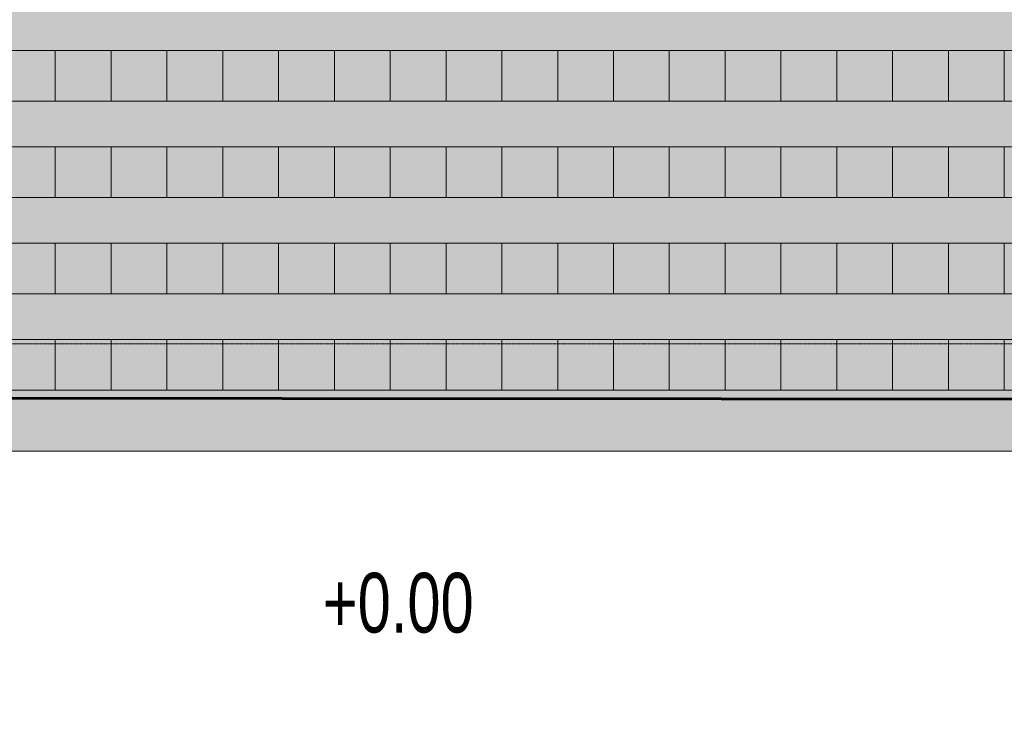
# Model space of a CAD drawing. Header units: millimetres. Extents: x -409347 to -76892, y 286088 to 1850972.
# Tile 316 of 364: x -249462 to -239762, y 1293501 to 1300498. Entities that reach past the tile are written whole.
import ezdxf

# ---------------------------------------------------------------- set-up
doc = ezdxf.new("R2010")
doc.units = ezdxf.units.MM
doc.linetypes.add('DGN Style 2', pattern=[3.08948, 1.853688, -1.235792])
doc.linetypes.add('DGN Style 4', pattern=[4.946257, 2.471584, -1.235792, 0.003089, -1.235792])
for name, color, linetype, lineweight in [('A_BU_CONCRETE_S_FILL', 7, 'Continuous', 0), ('A_P_MOEB_FES_X_X', 125, 'Continuous', 0), ('A_P_MOEB_LOS_X_S', 18, 'Continuous', 0), ('A_P_TEXT_100_X_T', 80, 'Continuous', 0), ('A_P_WAND_BET_A_X', 25, 'Continuous', 0), ('A_P_WAND_BET_V_X', 131, 'DGN Style 2', 0)]:
    doc.layers.add(name, color=color, linetype=linetype, lineweight=lineweight)
doc.layers.add('A_P_ACHS_HAR_X_X', color=70, linetype='DGN Style 4', lineweight=0, transparency=0.7)
doc.styles.add('HPP200-35', font='arial.ttf', dxfattribs={"width": 0.714286, "height": 0.7})

msp = doc.modelspace()

# ---------------------------------------------------------------- hatches: boundary and pattern name
at = {"layer": 'A_BU_CONCRETE_S_FILL', "lineweight": 60, "true_color": 0xa953a0, "transparency": 33554470}
h = msp.add_hatch(color=215, dxfattribs=at)
h.dxf.hatch_style = 1
h.paths.add_polyline_path([(-228236.2, 1331944), (-272338.9, 1331944), (-272341.5, 1316894.1), (-255536.9, 1316894.1), (-255536.9, 1296770), (-233895, 1296752.5), (-233878.8, 1308639.6), (-228286.9, 1308639.6)])
at = {"layer": 'A_BU_CONCRETE_S_FILL', "ltscale": 4.744342}
msp.add_hatch(color=256, dxfattribs=at).paths.add_polyline_path([(-255836.9, 1296244.1), (-255836.9, 1296844.1), (-255836.9, 1311594.1), (-255536.9, 1311594.1), (-255536.9, 1296844.1), (-233886.9, 1296844.1), (-233886.9, 1311594.1), (-233586.9, 1311594.1), (-233586.9, 1296844.1), (-233586.9, 1296244.1)], flags=0)
at = {"layer": 'A_P_MOEB_LOS_X_S', "extrusion": (0, 0, -1)}
for points in [[(249111.9, 1299694.1), (249661.9, 1299694.1), (249661.9, 1300194.1), (249111.9, 1300194.1)], [(248561.9, 1299694.1), (249111.9, 1299694.1), (249111.9, 1300194.1), (248561.9, 1300194.1)], [(248011.9, 1299694.1), (248561.9, 1299694.1), (248561.9, 1300194.1), (248011.9, 1300194.1)], [(247461.9, 1299694.1), (248011.9, 1299694.1), (248011.9, 1300194.1), (247461.9, 1300194.1)], [(246911.9, 1299694.1), (247461.9, 1299694.1), (247461.9, 1300194.1), (246911.9, 1300194.1)], [(246361.9, 1299694.1), (246911.9, 1299694.1), (246911.9, 1300194.1), (246361.9, 1300194.1)], [(245811.9, 1299694.1), (246361.9, 1299694.1), (246361.9, 1300194.1), (245811.9, 1300194.1)], [(245261.9, 1299694.1), (245811.9, 1299694.1), (245811.9, 1300194.1), (245261.9, 1300194.1)], [(244711.9, 1299694.1), (245261.9, 1299694.1), (245261.9, 1300194.1), (244711.9, 1300194.1)], [(244161.9, 1299694.1), (244711.9, 1299694.1), (244711.9, 1300194.1), (244161.9, 1300194.1)], [(243611.9, 1299694.1), (244161.9, 1299694.1), (244161.9, 1300194.1), (243611.9, 1300194.1)], [(243061.9, 1299694.1), (243611.9, 1299694.1), (243611.9, 1300194.1), (243061.9, 1300194.1)], [(242511.9, 1299694.1), (243061.9, 1299694.1), (243061.9, 1300194.1), (242511.9, 1300194.1)], [(241961.9, 1299694.1), (242511.9, 1299694.1), (242511.9, 1300194.1), (241961.9, 1300194.1)], [(241411.9, 1299694.1), (241961.9, 1299694.1), (241961.9, 1300194.1), (241411.9, 1300194.1)], [(240861.9, 1299694.1), (241411.9, 1299694.1), (241411.9, 1300194.1), (240861.9, 1300194.1)], [(240311.9, 1299694.1), (240861.9, 1299694.1), (240861.9, 1300194.1), (240311.9, 1300194.1)], [(239761.9, 1299694.1), (240311.9, 1299694.1), (240311.9, 1300194.1), (239761.9, 1300194.1)], [(239211.9, 1299694.1), (239761.9, 1299694.1), (239761.9, 1300194.1), (239211.9, 1300194.1)], [(249111.9, 1298744.1), (249661.9, 1298744.1), (249661.9, 1299244.1), (249111.9, 1299244.1)], [(248561.9, 1298744.1), (249111.9, 1298744.1), (249111.9, 1299244.1), (248561.9, 1299244.1)], [(248011.9, 1298744.1), (248561.9, 1298744.1), (248561.9, 1299244.1), (248011.9, 1299244.1)], [(247461.9, 1298744.1), (248011.9, 1298744.1), (248011.9, 1299244.1), (247461.9, 1299244.1)], [(246911.9, 1298744.1), (247461.9, 1298744.1), (247461.9, 1299244.1), (246911.9, 1299244.1)], [(246361.9, 1298744.1), (246911.9, 1298744.1), (246911.9, 1299244.1), (246361.9, 1299244.1)], [(245811.9, 1298744.1), (246361.9, 1298744.1), (246361.9, 1299244.1), (245811.9, 1299244.1)], [(245261.9, 1298744.1), (245811.9, 1298744.1), (245811.9, 1299244.1), (245261.9, 1299244.1)], [(244711.9, 1298744.1), (245261.9, 1298744.1), (245261.9, 1299244.1), (244711.9, 1299244.1)], [(244161.9, 1298744.1), (244711.9, 1298744.1), (244711.9, 1299244.1), (244161.9, 1299244.1)], [(243611.9, 1298744.1), (244161.9, 1298744.1), (244161.9, 1299244.1), (243611.9, 1299244.1)], [(243061.9, 1298744.1), (243611.9, 1298744.1), (243611.9, 1299244.1), (243061.9, 1299244.1)], [(242511.9, 1298744.1), (243061.9, 1298744.1), (243061.9, 1299244.1), (242511.9, 1299244.1)], [(241961.9, 1298744.1), (242511.9, 1298744.1), (242511.9, 1299244.1), (241961.9, 1299244.1)], [(241411.9, 1298744.1), (241961.9, 1298744.1), (241961.9, 1299244.1), (241411.9, 1299244.1)], [(240861.9, 1298744.1), (241411.9, 1298744.1), (241411.9, 1299244.1), (240861.9, 1299244.1)], [(240311.9, 1298744.1), (240861.9, 1298744.1), (240861.9, 1299244.1), (240311.9, 1299244.1)], [(239761.9, 1298744.1), (240311.9, 1298744.1), (240311.9, 1299244.1), (239761.9, 1299244.1)], [(239211.9, 1298744.1), (239761.9, 1298744.1), (239761.9, 1299244.1), (239211.9, 1299244.1)], [(249111.9, 1297794.1), (249661.9, 1297794.1), (249661.9, 1298294.1), (249111.9, 1298294.1)], [(248561.9, 1297794.1), (249111.9, 1297794.1), (249111.9, 1298294.1), (248561.9, 1298294.1)], [(248011.9, 1297794.1), (248561.9, 1297794.1), (248561.9, 1298294.1), (248011.9, 1298294.1)], [(247461.9, 1297794.1), (248011.9, 1297794.1), (248011.9, 1298294.1), (247461.9, 1298294.1)], [(246911.9, 1297794.1), (247461.9, 1297794.1), (247461.9, 1298294.1), (246911.9, 1298294.1)], [(246361.9, 1297794.1), (246911.9, 1297794.1), (246911.9, 1298294.1), (246361.9, 1298294.1)], [(245811.9, 1297794.1), (246361.9, 1297794.1), (246361.9, 1298294.1), (245811.9, 1298294.1)], [(245261.9, 1297794.1), (245811.9, 1297794.1), (245811.9, 1298294.1), (245261.9, 1298294.1)], [(244711.9, 1297794.1), (245261.9, 1297794.1), (245261.9, 1298294.1), (244711.9, 1298294.1)], [(244161.9, 1297794.1), (244711.9, 1297794.1), (244711.9, 1298294.1), (244161.9, 1298294.1)], [(243611.9, 1297794.1), (244161.9, 1297794.1), (244161.9, 1298294.1), (243611.9, 1298294.1)], [(243061.9, 1297794.1), (243611.9, 1297794.1), (243611.9, 1298294.1), (243061.9, 1298294.1)], [(242511.9, 1297794.1), (243061.9, 1297794.1), (243061.9, 1298294.1), (242511.9, 1298294.1)], [(241961.9, 1297794.1), (242511.9, 1297794.1), (242511.9, 1298294.1), (241961.9, 1298294.1)], [(241411.9, 1297794.1), (241961.9, 1297794.1), (241961.9, 1298294.1), (241411.9, 1298294.1)], [(240861.9, 1297794.1), (241411.9, 1297794.1), (241411.9, 1298294.1), (240861.9, 1298294.1)], [(240311.9, 1297794.1), (240861.9, 1297794.1), (240861.9, 1298294.1), (240311.9, 1298294.1)], [(239761.9, 1297794.1), (240311.9, 1297794.1), (240311.9, 1298294.1), (239761.9, 1298294.1)], [(239211.9, 1297794.1), (239761.9, 1297794.1), (239761.9, 1298294.1), (239211.9, 1298294.1)], [(249111.9, 1296844.1), (249661.9, 1296844.1), (249661.9, 1297344.1), (249111.9, 1297344.1)], [(248561.9, 1296844.1), (249111.9, 1296844.1), (249111.9, 1297344.1), (248561.9, 1297344.1)], [(248011.9, 1296844.1), (248561.9, 1296844.1), (248561.9, 1297344.1), (248011.9, 1297344.1)], [(247461.9, 1296844.1), (248011.9, 1296844.1), (248011.9, 1297344.1), (247461.9, 1297344.1)], [(246911.9, 1296844.1), (247461.9, 1296844.1), (247461.9, 1297344.1), (246911.9, 1297344.1)], [(246361.9, 1296844.1), (246911.9, 1296844.1), (246911.9, 1297344.1), (246361.9, 1297344.1)], [(245811.9, 1296844.1), (246361.9, 1296844.1), (246361.9, 1297344.1), (245811.9, 1297344.1)], [(245261.9, 1296844.1), (245811.9, 1296844.1), (245811.9, 1297344.1), (245261.9, 1297344.1)], [(244711.9, 1296844.1), (245261.9, 1296844.1), (245261.9, 1297344.1), (244711.9, 1297344.1)], [(244161.9, 1296844.1), (244711.9, 1296844.1), (244711.9, 1297344.1), (244161.9, 1297344.1)], [(243611.9, 1296844.1), (244161.9, 1296844.1), (244161.9, 1297344.1), (243611.9, 1297344.1)], [(243061.9, 1296844.1), (243611.9, 1296844.1), (243611.9, 1297344.1), (243061.9, 1297344.1)], [(242511.9, 1296844.1), (243061.9, 1296844.1), (243061.9, 1297344.1), (242511.9, 1297344.1)], [(241961.9, 1296844.1), (242511.9, 1296844.1), (242511.9, 1297344.1), (241961.9, 1297344.1)], [(241411.9, 1296844.1), (241961.9, 1296844.1), (241961.9, 1297344.1), (241411.9, 1297344.1)], [(240861.9, 1296844.1), (241411.9, 1296844.1), (241411.9, 1297344.1), (240861.9, 1297344.1)], [(240311.9, 1296844.1), (240861.9, 1296844.1), (240861.9, 1297344.1), (240311.9, 1297344.1)], [(239761.9, 1296844.1), (240311.9, 1296844.1), (240311.9, 1297344.1), (239761.9, 1297344.1)], [(239211.9, 1296844.1), (239761.9, 1296844.1), (239761.9, 1297344.1), (239211.9, 1297344.1)]]:
    msp.add_hatch(color=256, dxfattribs=at).paths.add_polyline_path(points)

# ---------------------------------------------------------------- linework, layer by layer
at = {"color": 215, "lineweight": 60, "true_color": 0xa953a0}
msp.add_lwpolyline([(-272341.5, 1316894.1), (-272338.9, 1331944), (-228236.2, 1331944), (-228286.9, 1308639.6), (-233878.8, 1308639.6), (-233895, 1296752.5), (-255536.9, 1296770), (-255536.9, 1316894.1), (-272341.5, 1316894.1)], dxfattribs=at)
at = {"layer": 'A_BU_CONCRETE_S_FILL', "ltscale": 4.744342}
for p, q in [((-233886.9, 1296844.1), (-255536.9, 1296844.1)), ((-255836.9, 1296244.1), (-233586.9, 1296244.1))]:
    msp.add_line(p, q, dxfattribs=at)
at = {"layer": 'A_P_ACHS_HAR_X_X', "ltscale": 0.000466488, "transparency": 33554477}
msp.add_line((-218488.7, 1297301.6), (-308488.7, 1297301.6), dxfattribs=at)
at = {"layer": 'A_P_MOEB_FES_X_X', "ltscale": 10}
for points in [[(-249111.9, 1299694.1), (-249661.9, 1299694.1), (-249661.9, 1300194.1), (-249111.9, 1300194.1)], [(-248561.9, 1299694.1), (-249111.9, 1299694.1), (-249111.9, 1300194.1), (-248561.9, 1300194.1)], [(-248011.9, 1299694.1), (-248561.9, 1299694.1), (-248561.9, 1300194.1), (-248011.9, 1300194.1)], [(-247461.9, 1299694.1), (-248011.9, 1299694.1), (-248011.9, 1300194.1), (-247461.9, 1300194.1)], [(-246911.9, 1299694.1), (-247461.9, 1299694.1), (-247461.9, 1300194.1), (-246911.9, 1300194.1)], [(-246361.9, 1299694.1), (-246911.9, 1299694.1), (-246911.9, 1300194.1), (-246361.9, 1300194.1)], [(-245811.9, 1299694.1), (-246361.9, 1299694.1), (-246361.9, 1300194.1), (-245811.9, 1300194.1)], [(-245261.9, 1299694.1), (-245811.9, 1299694.1), (-245811.9, 1300194.1), (-245261.9, 1300194.1)], [(-244711.9, 1299694.1), (-245261.9, 1299694.1), (-245261.9, 1300194.1), (-244711.9, 1300194.1)], [(-244161.9, 1299694.1), (-244711.9, 1299694.1), (-244711.9, 1300194.1), (-244161.9, 1300194.1)], [(-243611.9, 1299694.1), (-244161.9, 1299694.1), (-244161.9, 1300194.1), (-243611.9, 1300194.1)], [(-243061.9, 1299694.1), (-243611.9, 1299694.1), (-243611.9, 1300194.1), (-243061.9, 1300194.1)], [(-242511.9, 1299694.1), (-243061.9, 1299694.1), (-243061.9, 1300194.1), (-242511.9, 1300194.1)], [(-241961.9, 1299694.1), (-242511.9, 1299694.1), (-242511.9, 1300194.1), (-241961.9, 1300194.1)], [(-241411.9, 1299694.1), (-241961.9, 1299694.1), (-241961.9, 1300194.1), (-241411.9, 1300194.1)], [(-240861.9, 1299694.1), (-241411.9, 1299694.1), (-241411.9, 1300194.1), (-240861.9, 1300194.1)], [(-240311.9, 1299694.1), (-240861.9, 1299694.1), (-240861.9, 1300194.1), (-240311.9, 1300194.1)], [(-239761.9, 1299694.1), (-240311.9, 1299694.1), (-240311.9, 1300194.1), (-239761.9, 1300194.1)], [(-239211.9, 1299694.1), (-239761.9, 1299694.1), (-239761.9, 1300194.1), (-239211.9, 1300194.1)], [(-249111.9, 1298744.1), (-249661.9, 1298744.1), (-249661.9, 1299244.1), (-249111.9, 1299244.1)], [(-248561.9, 1298744.1), (-249111.9, 1298744.1), (-249111.9, 1299244.1), (-248561.9, 1299244.1)], [(-248011.9, 1298744.1), (-248561.9, 1298744.1), (-248561.9, 1299244.1), (-248011.9, 1299244.1)], [(-247461.9, 1298744.1), (-248011.9, 1298744.1), (-248011.9, 1299244.1), (-247461.9, 1299244.1)], [(-246911.9, 1298744.1), (-247461.9, 1298744.1), (-247461.9, 1299244.1), (-246911.9, 1299244.1)], [(-246361.9, 1298744.1), (-246911.9, 1298744.1), (-246911.9, 1299244.1), (-246361.9, 1299244.1)], [(-245811.9, 1298744.1), (-246361.9, 1298744.1), (-246361.9, 1299244.1), (-245811.9, 1299244.1)], [(-245261.9, 1298744.1), (-245811.9, 1298744.1), (-245811.9, 1299244.1), (-245261.9, 1299244.1)], [(-244711.9, 1298744.1), (-245261.9, 1298744.1), (-245261.9, 1299244.1), (-244711.9, 1299244.1)], [(-244161.9, 1298744.1), (-244711.9, 1298744.1), (-244711.9, 1299244.1), (-244161.9, 1299244.1)], [(-243611.9, 1298744.1), (-244161.9, 1298744.1), (-244161.9, 1299244.1), (-243611.9, 1299244.1)], [(-243061.9, 1298744.1), (-243611.9, 1298744.1), (-243611.9, 1299244.1), (-243061.9, 1299244.1)], [(-242511.9, 1298744.1), (-243061.9, 1298744.1), (-243061.9, 1299244.1), (-242511.9, 1299244.1)], [(-241961.9, 1298744.1), (-242511.9, 1298744.1), (-242511.9, 1299244.1), (-241961.9, 1299244.1)], [(-241411.9, 1298744.1), (-241961.9, 1298744.1), (-241961.9, 1299244.1), (-241411.9, 1299244.1)], [(-240861.9, 1298744.1), (-241411.9, 1298744.1), (-241411.9, 1299244.1), (-240861.9, 1299244.1)], [(-240311.9, 1298744.1), (-240861.9, 1298744.1), (-240861.9, 1299244.1), (-240311.9, 1299244.1)], [(-239761.9, 1298744.1), (-240311.9, 1298744.1), (-240311.9, 1299244.1), (-239761.9, 1299244.1)], [(-239211.9, 1298744.1), (-239761.9, 1298744.1), (-239761.9, 1299244.1), (-239211.9, 1299244.1)], [(-249111.9, 1297794.1), (-249661.9, 1297794.1), (-249661.9, 1298294.1), (-249111.9, 1298294.1)], [(-248561.9, 1297794.1), (-249111.9, 1297794.1), (-249111.9, 1298294.1), (-248561.9, 1298294.1)], [(-248011.9, 1297794.1), (-248561.9, 1297794.1), (-248561.9, 1298294.1), (-248011.9, 1298294.1)], [(-247461.9, 1297794.1), (-248011.9, 1297794.1), (-248011.9, 1298294.1), (-247461.9, 1298294.1)], [(-246911.9, 1297794.1), (-247461.9, 1297794.1), (-247461.9, 1298294.1), (-246911.9, 1298294.1)], [(-246361.9, 1297794.1), (-246911.9, 1297794.1), (-246911.9, 1298294.1), (-246361.9, 1298294.1)], [(-245811.9, 1297794.1), (-246361.9, 1297794.1), (-246361.9, 1298294.1), (-245811.9, 1298294.1)], [(-245261.9, 1297794.1), (-245811.9, 1297794.1), (-245811.9, 1298294.1), (-245261.9, 1298294.1)], [(-244711.9, 1297794.1), (-245261.9, 1297794.1), (-245261.9, 1298294.1), (-244711.9, 1298294.1)], [(-244161.9, 1297794.1), (-244711.9, 1297794.1), (-244711.9, 1298294.1), (-244161.9, 1298294.1)], [(-243611.9, 1297794.1), (-244161.9, 1297794.1), (-244161.9, 1298294.1), (-243611.9, 1298294.1)], [(-243061.9, 1297794.1), (-243611.9, 1297794.1), (-243611.9, 1298294.1), (-243061.9, 1298294.1)], [(-242511.9, 1297794.1), (-243061.9, 1297794.1), (-243061.9, 1298294.1), (-242511.9, 1298294.1)], [(-241961.9, 1297794.1), (-242511.9, 1297794.1), (-242511.9, 1298294.1), (-241961.9, 1298294.1)], [(-241411.9, 1297794.1), (-241961.9, 1297794.1), (-241961.9, 1298294.1), (-241411.9, 1298294.1)], [(-240861.9, 1297794.1), (-241411.9, 1297794.1), (-241411.9, 1298294.1), (-240861.9, 1298294.1)], [(-240311.9, 1297794.1), (-240861.9, 1297794.1), (-240861.9, 1298294.1), (-240311.9, 1298294.1)], [(-239761.9, 1297794.1), (-240311.9, 1297794.1), (-240311.9, 1298294.1), (-239761.9, 1298294.1)], [(-239211.9, 1297794.1), (-239761.9, 1297794.1), (-239761.9, 1298294.1), (-239211.9, 1298294.1)], [(-249111.9, 1296844.1), (-249661.9, 1296844.1), (-249661.9, 1297344.1), (-249111.9, 1297344.1)], [(-248561.9, 1296844.1), (-249111.9, 1296844.1), (-249111.9, 1297344.1), (-248561.9, 1297344.1)], [(-248011.9, 1296844.1), (-248561.9, 1296844.1), (-248561.9, 1297344.1), (-248011.9, 1297344.1)], [(-247461.9, 1296844.1), (-248011.9, 1296844.1), (-248011.9, 1297344.1), (-247461.9, 1297344.1)], [(-246911.9, 1296844.1), (-247461.9, 1296844.1), (-247461.9, 1297344.1), (-246911.9, 1297344.1)], [(-246361.9, 1296844.1), (-246911.9, 1296844.1), (-246911.9, 1297344.1), (-246361.9, 1297344.1)], [(-245811.9, 1296844.1), (-246361.9, 1296844.1), (-246361.9, 1297344.1), (-245811.9, 1297344.1)], [(-245261.9, 1296844.1), (-245811.9, 1296844.1), (-245811.9, 1297344.1), (-245261.9, 1297344.1)], [(-244711.9, 1296844.1), (-245261.9, 1296844.1), (-245261.9, 1297344.1), (-244711.9, 1297344.1)], [(-244161.9, 1296844.1), (-244711.9, 1296844.1), (-244711.9, 1297344.1), (-244161.9, 1297344.1)], [(-243611.9, 1296844.1), (-244161.9, 1296844.1), (-244161.9, 1297344.1), (-243611.9, 1297344.1)], [(-243061.9, 1296844.1), (-243611.9, 1296844.1), (-243611.9, 1297344.1), (-243061.9, 1297344.1)], [(-242511.9, 1296844.1), (-243061.9, 1296844.1), (-243061.9, 1297344.1), (-242511.9, 1297344.1)], [(-241961.9, 1296844.1), (-242511.9, 1296844.1), (-242511.9, 1297344.1), (-241961.9, 1297344.1)], [(-241411.9, 1296844.1), (-241961.9, 1296844.1), (-241961.9, 1297344.1), (-241411.9, 1297344.1)], [(-240861.9, 1296844.1), (-241411.9, 1296844.1), (-241411.9, 1297344.1), (-240861.9, 1297344.1)], [(-240311.9, 1296844.1), (-240861.9, 1296844.1), (-240861.9, 1297344.1), (-240311.9, 1297344.1)], [(-239761.9, 1296844.1), (-240311.9, 1296844.1), (-240311.9, 1297344.1), (-239761.9, 1297344.1)], [(-239211.9, 1296844.1), (-239761.9, 1296844.1), (-239761.9, 1297344.1), (-239211.9, 1297344.1)]]:
    msp.add_3dface(points, dxfattribs=at)
at = {"layer": 'A_P_MOEB_LOS_X_S'}
for p, q in [((-249661.9, 1300194.1), (-249111.9, 1300194.1)), ((-249111.9, 1300194.1), (-249111.9, 1299694.1)), ((-249111.9, 1299694.1), (-249111.9, 1300194.1)), ((-249111.9, 1300194.1), (-248561.9, 1300194.1)), ((-248561.9, 1300194.1), (-248561.9, 1299694.1)), ((-248561.9, 1299694.1), (-248561.9, 1300194.1)), ((-248561.9, 1300194.1), (-248011.9, 1300194.1)), ((-248011.9, 1300194.1), (-248011.9, 1299694.1)), ((-248011.9, 1299694.1), (-248011.9, 1300194.1)), ((-248011.9, 1300194.1), (-247461.9, 1300194.1)), ((-247461.9, 1300194.1), (-247461.9, 1299694.1)), ((-247461.9, 1299694.1), (-247461.9, 1300194.1)), ((-247461.9, 1300194.1), (-246911.9, 1300194.1)), ((-246911.9, 1300194.1), (-246911.9, 1299694.1)), ((-246911.9, 1299694.1), (-246911.9, 1300194.1)), ((-246911.9, 1300194.1), (-246361.9, 1300194.1)), ((-246361.9, 1300194.1), (-246361.9, 1299694.1)), ((-246361.9, 1299694.1), (-246361.9, 1300194.1)), ((-246361.9, 1300194.1), (-245811.9, 1300194.1)), ((-245811.9, 1300194.1), (-245811.9, 1299694.1)), ((-245811.9, 1299694.1), (-245811.9, 1300194.1)), ((-245811.9, 1300194.1), (-245261.9, 1300194.1)), ((-245261.9, 1300194.1), (-245261.9, 1299694.1)), ((-245261.9, 1299694.1), (-245261.9, 1300194.1)), ((-245261.9, 1300194.1), (-244711.9, 1300194.1)), ((-244711.9, 1300194.1), (-244711.9, 1299694.1)), ((-244711.9, 1299694.1), (-244711.9, 1300194.1)), ((-244711.9, 1300194.1), (-244161.9, 1300194.1)), ((-244161.9, 1300194.1), (-244161.9, 1299694.1)), ((-244161.9, 1299694.1), (-244161.9, 1300194.1)), ((-244161.9, 1300194.1), (-243611.9, 1300194.1)), ((-243611.9, 1300194.1), (-243611.9, 1299694.1)), ((-243611.9, 1299694.1), (-243611.9, 1300194.1)), ((-243611.9, 1300194.1), (-243061.9, 1300194.1)), ((-243061.9, 1300194.1), (-243061.9, 1299694.1)), ((-243061.9, 1299694.1), (-243061.9, 1300194.1)), ((-243061.9, 1300194.1), (-242511.9, 1300194.1)), ((-242511.9, 1300194.1), (-242511.9, 1299694.1)), ((-242511.9, 1299694.1), (-242511.9, 1300194.1)), ((-242511.9, 1300194.1), (-241961.9, 1300194.1)), ((-241961.9, 1300194.1), (-241961.9, 1299694.1)), ((-241961.9, 1299694.1), (-241961.9, 1300194.1)), ((-241961.9, 1300194.1), (-241411.9, 1300194.1)), ((-241411.9, 1300194.1), (-241411.9, 1299694.1)), ((-241411.9, 1299694.1), (-241411.9, 1300194.1)), ((-241411.9, 1300194.1), (-240861.9, 1300194.1)), ((-240861.9, 1300194.1), (-240861.9, 1299694.1)), ((-240861.9, 1299694.1), (-240861.9, 1300194.1)), ((-240861.9, 1300194.1), (-240311.9, 1300194.1)), ((-240311.9, 1300194.1), (-240311.9, 1299694.1)), ((-240311.9, 1299694.1), (-240311.9, 1300194.1)), ((-240311.9, 1300194.1), (-239761.9, 1300194.1)), ((-239761.9, 1300194.1), (-239761.9, 1299694.1)), ((-239761.9, 1299694.1), (-239761.9, 1300194.1)), ((-239761.9, 1300194.1), (-239211.9, 1300194.1)), ((-249111.9, 1299694.1), (-249661.9, 1299694.1)), ((-248561.9, 1299694.1), (-249111.9, 1299694.1)), ((-248011.9, 1299694.1), (-248561.9, 1299694.1)), ((-247461.9, 1299694.1), (-248011.9, 1299694.1)), ((-246911.9, 1299694.1), (-247461.9, 1299694.1)), ((-246361.9, 1299694.1), (-246911.9, 1299694.1)), ((-245811.9, 1299694.1), (-246361.9, 1299694.1)), ((-245261.9, 1299694.1), (-245811.9, 1299694.1)), ((-244711.9, 1299694.1), (-245261.9, 1299694.1)), ((-244161.9, 1299694.1), (-244711.9, 1299694.1)), ((-243611.9, 1299694.1), (-244161.9, 1299694.1)), ((-243061.9, 1299694.1), (-243611.9, 1299694.1)), ((-242511.9, 1299694.1), (-243061.9, 1299694.1)), ((-241961.9, 1299694.1), (-242511.9, 1299694.1)), ((-241411.9, 1299694.1), (-241961.9, 1299694.1)), ((-240861.9, 1299694.1), (-241411.9, 1299694.1)), ((-240311.9, 1299694.1), (-240861.9, 1299694.1)), ((-239761.9, 1299694.1), (-240311.9, 1299694.1)), ((-239211.9, 1299694.1), (-239761.9, 1299694.1)), ((-249661.9, 1299244.1), (-249111.9, 1299244.1)), ((-249111.9, 1299244.1), (-249111.9, 1298744.1)), ((-249111.9, 1298744.1), (-249111.9, 1299244.1)), ((-249111.9, 1299244.1), (-248561.9, 1299244.1)), ((-248561.9, 1299244.1), (-248561.9, 1298744.1)), ((-248561.9, 1298744.1), (-248561.9, 1299244.1)), ((-248561.9, 1299244.1), (-248011.9, 1299244.1)), ((-248011.9, 1299244.1), (-248011.9, 1298744.1)), ((-248011.9, 1298744.1), (-248011.9, 1299244.1)), ((-248011.9, 1299244.1), (-247461.9, 1299244.1)), ((-247461.9, 1299244.1), (-247461.9, 1298744.1)), ((-247461.9, 1298744.1), (-247461.9, 1299244.1)), ((-247461.9, 1299244.1), (-246911.9, 1299244.1)), ((-246911.9, 1299244.1), (-246911.9, 1298744.1)), ((-246911.9, 1298744.1), (-246911.9, 1299244.1)), ((-246911.9, 1299244.1), (-246361.9, 1299244.1)), ((-246361.9, 1299244.1), (-246361.9, 1298744.1)), ((-246361.9, 1298744.1), (-246361.9, 1299244.1)), ((-246361.9, 1299244.1), (-245811.9, 1299244.1)), ((-245811.9, 1299244.1), (-245811.9, 1298744.1)), ((-245811.9, 1298744.1), (-245811.9, 1299244.1)), ((-245811.9, 1299244.1), (-245261.9, 1299244.1)), ((-245261.9, 1299244.1), (-245261.9, 1298744.1)), ((-245261.9, 1298744.1), (-245261.9, 1299244.1)), ((-245261.9, 1299244.1), (-244711.9, 1299244.1)), ((-244711.9, 1299244.1), (-244711.9, 1298744.1)), ((-244711.9, 1298744.1), (-244711.9, 1299244.1)), ((-244711.9, 1299244.1), (-244161.9, 1299244.1)), ((-244161.9, 1299244.1), (-244161.9, 1298744.1)), ((-244161.9, 1298744.1), (-244161.9, 1299244.1)), ((-244161.9, 1299244.1), (-243611.9, 1299244.1)), ((-243611.9, 1299244.1), (-243611.9, 1298744.1)), ((-243611.9, 1298744.1), (-243611.9, 1299244.1)), ((-243611.9, 1299244.1), (-243061.9, 1299244.1)), ((-243061.9, 1299244.1), (-243061.9, 1298744.1)), ((-243061.9, 1298744.1), (-243061.9, 1299244.1)), ((-243061.9, 1299244.1), (-242511.9, 1299244.1)), ((-242511.9, 1299244.1), (-242511.9, 1298744.1)), ((-242511.9, 1298744.1), (-242511.9, 1299244.1)), ((-242511.9, 1299244.1), (-241961.9, 1299244.1)), ((-241961.9, 1299244.1), (-241961.9, 1298744.1)), ((-241961.9, 1298744.1), (-241961.9, 1299244.1)), ((-241961.9, 1299244.1), (-241411.9, 1299244.1)), ((-241411.9, 1299244.1), (-241411.9, 1298744.1)), ((-241411.9, 1298744.1), (-241411.9, 1299244.1)), ((-241411.9, 1299244.1), (-240861.9, 1299244.1)), ((-240861.9, 1299244.1), (-240861.9, 1298744.1)), ((-240861.9, 1298744.1), (-240861.9, 1299244.1)), ((-240861.9, 1299244.1), (-240311.9, 1299244.1)), ((-240311.9, 1299244.1), (-240311.9, 1298744.1)), ((-240311.9, 1298744.1), (-240311.9, 1299244.1)), ((-240311.9, 1299244.1), (-239761.9, 1299244.1)), ((-239761.9, 1299244.1), (-239761.9, 1298744.1)), ((-239761.9, 1298744.1), (-239761.9, 1299244.1)), ((-239761.9, 1299244.1), (-239211.9, 1299244.1)), ((-249111.9, 1298744.1), (-249661.9, 1298744.1)), ((-248561.9, 1298744.1), (-249111.9, 1298744.1)), ((-248011.9, 1298744.1), (-248561.9, 1298744.1)), ((-247461.9, 1298744.1), (-248011.9, 1298744.1)), ((-246911.9, 1298744.1), (-247461.9, 1298744.1)), ((-246361.9, 1298744.1), (-246911.9, 1298744.1)), ((-245811.9, 1298744.1), (-246361.9, 1298744.1)), ((-245261.9, 1298744.1), (-245811.9, 1298744.1)), ((-244711.9, 1298744.1), (-245261.9, 1298744.1)), ((-244161.9, 1298744.1), (-244711.9, 1298744.1)), ((-243611.9, 1298744.1), (-244161.9, 1298744.1)), ((-243061.9, 1298744.1), (-243611.9, 1298744.1)), ((-242511.9, 1298744.1), (-243061.9, 1298744.1)), ((-241961.9, 1298744.1), (-242511.9, 1298744.1)), ((-241411.9, 1298744.1), (-241961.9, 1298744.1)), ((-240861.9, 1298744.1), (-241411.9, 1298744.1)), ((-240311.9, 1298744.1), (-240861.9, 1298744.1)), ((-239761.9, 1298744.1), (-240311.9, 1298744.1)), ((-239211.9, 1298744.1), (-239761.9, 1298744.1)), ((-249661.9, 1298294.1), (-249111.9, 1298294.1)), ((-249111.9, 1298294.1), (-249111.9, 1297794.1)), ((-249111.9, 1297794.1), (-249111.9, 1298294.1)), ((-249111.9, 1298294.1), (-248561.9, 1298294.1)), ((-248561.9, 1298294.1), (-248561.9, 1297794.1)), ((-248561.9, 1297794.1), (-248561.9, 1298294.1)), ((-248561.9, 1298294.1), (-248011.9, 1298294.1)), ((-248011.9, 1298294.1), (-248011.9, 1297794.1)), ((-248011.9, 1297794.1), (-248011.9, 1298294.1)), ((-248011.9, 1298294.1), (-247461.9, 1298294.1)), ((-247461.9, 1298294.1), (-247461.9, 1297794.1)), ((-247461.9, 1297794.1), (-247461.9, 1298294.1)), ((-247461.9, 1298294.1), (-246911.9, 1298294.1)), ((-246911.9, 1298294.1), (-246911.9, 1297794.1)), ((-246911.9, 1297794.1), (-246911.9, 1298294.1)), ((-246911.9, 1298294.1), (-246361.9, 1298294.1)), ((-246361.9, 1298294.1), (-246361.9, 1297794.1)), ((-246361.9, 1297794.1), (-246361.9, 1298294.1)), ((-246361.9, 1298294.1), (-245811.9, 1298294.1)), ((-245811.9, 1298294.1), (-245811.9, 1297794.1)), ((-245811.9, 1297794.1), (-245811.9, 1298294.1)), ((-245811.9, 1298294.1), (-245261.9, 1298294.1)), ((-245261.9, 1298294.1), (-245261.9, 1297794.1)), ((-245261.9, 1297794.1), (-245261.9, 1298294.1)), ((-245261.9, 1298294.1), (-244711.9, 1298294.1)), ((-244711.9, 1298294.1), (-244711.9, 1297794.1)), ((-244711.9, 1297794.1), (-244711.9, 1298294.1)), ((-244711.9, 1298294.1), (-244161.9, 1298294.1)), ((-244161.9, 1298294.1), (-244161.9, 1297794.1)), ((-244161.9, 1297794.1), (-244161.9, 1298294.1)), ((-244161.9, 1298294.1), (-243611.9, 1298294.1)), ((-243611.9, 1298294.1), (-243611.9, 1297794.1)), ((-243611.9, 1297794.1), (-243611.9, 1298294.1)), ((-243611.9, 1298294.1), (-243061.9, 1298294.1)), ((-243061.9, 1298294.1), (-243061.9, 1297794.1)), ((-243061.9, 1297794.1), (-243061.9, 1298294.1)), ((-243061.9, 1298294.1), (-242511.9, 1298294.1)), ((-242511.9, 1298294.1), (-242511.9, 1297794.1)), ((-242511.9, 1297794.1), (-242511.9, 1298294.1)), ((-242511.9, 1298294.1), (-241961.9, 1298294.1)), ((-241961.9, 1298294.1), (-241961.9, 1297794.1)), ((-241961.9, 1297794.1), (-241961.9, 1298294.1)), ((-241961.9, 1298294.1), (-241411.9, 1298294.1)), ((-241411.9, 1298294.1), (-241411.9, 1297794.1)), ((-241411.9, 1297794.1), (-241411.9, 1298294.1)), ((-241411.9, 1298294.1), (-240861.9, 1298294.1)), ((-240861.9, 1298294.1), (-240861.9, 1297794.1)), ((-240861.9, 1297794.1), (-240861.9, 1298294.1)), ((-240861.9, 1298294.1), (-240311.9, 1298294.1)), ((-240311.9, 1298294.1), (-240311.9, 1297794.1)), ((-240311.9, 1297794.1), (-240311.9, 1298294.1)), ((-240311.9, 1298294.1), (-239761.9, 1298294.1)), ((-239761.9, 1298294.1), (-239761.9, 1297794.1)), ((-239761.9, 1297794.1), (-239761.9, 1298294.1)), ((-239761.9, 1298294.1), (-239211.9, 1298294.1)), ((-249111.9, 1297794.1), (-249661.9, 1297794.1)), ((-248561.9, 1297794.1), (-249111.9, 1297794.1)), ((-248011.9, 1297794.1), (-248561.9, 1297794.1)), ((-247461.9, 1297794.1), (-248011.9, 1297794.1)), ((-246911.9, 1297794.1), (-247461.9, 1297794.1)), ((-246361.9, 1297794.1), (-246911.9, 1297794.1)), ((-245811.9, 1297794.1), (-246361.9, 1297794.1)), ((-245261.9, 1297794.1), (-245811.9, 1297794.1)), ((-244711.9, 1297794.1), (-245261.9, 1297794.1)), ((-244161.9, 1297794.1), (-244711.9, 1297794.1)), ((-243611.9, 1297794.1), (-244161.9, 1297794.1)), ((-243061.9, 1297794.1), (-243611.9, 1297794.1)), ((-242511.9, 1297794.1), (-243061.9, 1297794.1)), ((-241961.9, 1297794.1), (-242511.9, 1297794.1)), ((-241411.9, 1297794.1), (-241961.9, 1297794.1)), ((-240861.9, 1297794.1), (-241411.9, 1297794.1)), ((-240311.9, 1297794.1), (-240861.9, 1297794.1)), ((-239761.9, 1297794.1), (-240311.9, 1297794.1)), ((-239211.9, 1297794.1), (-239761.9, 1297794.1)), ((-249661.9, 1297344.1), (-249111.9, 1297344.1)), ((-249111.9, 1297344.1), (-249111.9, 1296844.1)), ((-249111.9, 1296844.1), (-249111.9, 1297344.1)), ((-249111.9, 1297344.1), (-248561.9, 1297344.1)), ((-248561.9, 1297344.1), (-248561.9, 1296844.1)), ((-248561.9, 1296844.1), (-248561.9, 1297344.1)), ((-248561.9, 1297344.1), (-248011.9, 1297344.1)), ((-248011.9, 1297344.1), (-248011.9, 1296844.1)), ((-248011.9, 1296844.1), (-248011.9, 1297344.1)), ((-248011.9, 1297344.1), (-247461.9, 1297344.1)), ((-247461.9, 1297344.1), (-247461.9, 1296844.1)), ((-247461.9, 1296844.1), (-247461.9, 1297344.1)), ((-247461.9, 1297344.1), (-246911.9, 1297344.1)), ((-246911.9, 1297344.1), (-246911.9, 1296844.1)), ((-246911.9, 1296844.1), (-246911.9, 1297344.1)), ((-246911.9, 1297344.1), (-246361.9, 1297344.1)), ((-246361.9, 1297344.1), (-246361.9, 1296844.1)), ((-246361.9, 1296844.1), (-246361.9, 1297344.1)), ((-246361.9, 1297344.1), (-245811.9, 1297344.1)), ((-245811.9, 1297344.1), (-245811.9, 1296844.1)), ((-245811.9, 1296844.1), (-245811.9, 1297344.1)), ((-245811.9, 1297344.1), (-245261.9, 1297344.1)), ((-245261.9, 1297344.1), (-245261.9, 1296844.1)), ((-245261.9, 1296844.1), (-245261.9, 1297344.1)), ((-245261.9, 1297344.1), (-244711.9, 1297344.1)), ((-244711.9, 1297344.1), (-244711.9, 1296844.1)), ((-244711.9, 1296844.1), (-244711.9, 1297344.1)), ((-244711.9, 1297344.1), (-244161.9, 1297344.1)), ((-244161.9, 1297344.1), (-244161.9, 1296844.1)), ((-244161.9, 1296844.1), (-244161.9, 1297344.1)), ((-244161.9, 1297344.1), (-243611.9, 1297344.1)), ((-243611.9, 1297344.1), (-243611.9, 1296844.1)), ((-243611.9, 1296844.1), (-243611.9, 1297344.1)), ((-243611.9, 1297344.1), (-243061.9, 1297344.1)), ((-243061.9, 1297344.1), (-243061.9, 1296844.1)), ((-243061.9, 1296844.1), (-243061.9, 1297344.1)), ((-243061.9, 1297344.1), (-242511.9, 1297344.1)), ((-242511.9, 1297344.1), (-242511.9, 1296844.1)), ((-242511.9, 1296844.1), (-242511.9, 1297344.1)), ((-242511.9, 1297344.1), (-241961.9, 1297344.1)), ((-241961.9, 1297344.1), (-241961.9, 1296844.1)), ((-241961.9, 1296844.1), (-241961.9, 1297344.1)), ((-241961.9, 1297344.1), (-241411.9, 1297344.1)), ((-241411.9, 1297344.1), (-241411.9, 1296844.1)), ((-241411.9, 1296844.1), (-241411.9, 1297344.1)), ((-241411.9, 1297344.1), (-240861.9, 1297344.1)), ((-240861.9, 1297344.1), (-240861.9, 1296844.1)), ((-240861.9, 1296844.1), (-240861.9, 1297344.1)), ((-240861.9, 1297344.1), (-240311.9, 1297344.1)), ((-240311.9, 1297344.1), (-240311.9, 1296844.1)), ((-240311.9, 1296844.1), (-240311.9, 1297344.1)), ((-240311.9, 1297344.1), (-239761.9, 1297344.1)), ((-239761.9, 1297344.1), (-239761.9, 1296844.1)), ((-239761.9, 1296844.1), (-239761.9, 1297344.1)), ((-239761.9, 1297344.1), (-239211.9, 1297344.1)), ((-249111.9, 1296844.1), (-249661.9, 1296844.1)), ((-248561.9, 1296844.1), (-249111.9, 1296844.1)), ((-248011.9, 1296844.1), (-248561.9, 1296844.1)), ((-247461.9, 1296844.1), (-248011.9, 1296844.1)), ((-246911.9, 1296844.1), (-247461.9, 1296844.1)), ((-246361.9, 1296844.1), (-246911.9, 1296844.1)), ((-245811.9, 1296844.1), (-246361.9, 1296844.1)), ((-245261.9, 1296844.1), (-245811.9, 1296844.1)), ((-244711.9, 1296844.1), (-245261.9, 1296844.1)), ((-244161.9, 1296844.1), (-244711.9, 1296844.1)), ((-243611.9, 1296844.1), (-244161.9, 1296844.1)), ((-243061.9, 1296844.1), (-243611.9, 1296844.1)), ((-242511.9, 1296844.1), (-243061.9, 1296844.1)), ((-241961.9, 1296844.1), (-242511.9, 1296844.1)), ((-241411.9, 1296844.1), (-241961.9, 1296844.1)), ((-240861.9, 1296844.1), (-241411.9, 1296844.1)), ((-240311.9, 1296844.1), (-240861.9, 1296844.1)), ((-239761.9, 1296844.1), (-240311.9, 1296844.1)), ((-239211.9, 1296844.1), (-239761.9, 1296844.1))]:
    msp.add_line(p, q, dxfattribs=at)
at = {"layer": 'A_P_WAND_BET_A_X', "ltscale": 0.01}
msp.add_3dface([(-409346.6, 1850971.6), (-87526.5, 1850971.6), (-87526.5, 286087.9), (-409346.6, 286087.9)], dxfattribs=at)
at = {"layer": 'A_P_WAND_BET_V_X'}
msp.add_3dface([(-393846, 1377500.5), (-393838.8, 1242491.1), (-110944.7, 1242506.3), (-110952, 1377515.7)], dxfattribs=at)

# ---------------------------------------------------------------- texts
at = {"layer": 'A_P_TEXT_100_X_T', "color": 6, "true_color": 0xff00ff, "transparency": 33554534, "style": 'HPP200-35', "width": 0.714286}
msp.add_text('+0.00', height=588.57, dxfattribs=at).set_placement((-246475.1, 1294455.2))

doc.saveas('drawing.dxf')
